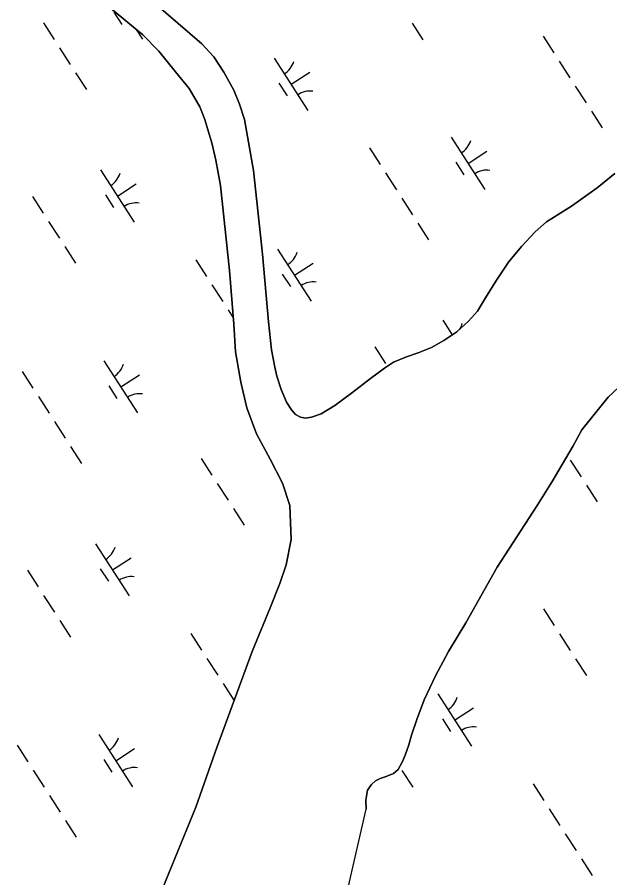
# Model space of a CAD drawing. Extents: x 3937982 to 3958556, y 219448 to 241894.
# Drawn here: x 3947704 to 3948182, y 226625 to 227318 of the extents above; entities that cross this region are included whole.
import ezdxf

# ---------------------------------------------------------------- set-up
doc = ezdxf.new("R2010")
doc.units = 0
doc.layers.add('V-TOPO-SHOR', color=7, linetype='Continuous')
doc.layers.add('V-WETL-SWMP', color=7, linetype='Continuous')

msp = doc.modelspace()

# ---------------------------------------------------------------- linework, layer by layer
at = {"layer": 'V-TOPO-SHOR'}
for points in [[(3947814.49, 227330.428), (3947853.049, 227297.025), (3947862.943, 227286.635), (3947870.761, 227274.13), (3947878.83, 227259.761), (3947883.372, 227248.389), (3947887.46, 227236.076), (3947894.87, 227194.899), (3947902.077, 227127.618), (3947906.822, 227073.129), (3947909.382, 227050.55), (3947911.854, 227036.591), (3947913.558, 227029.384), (3947916.929, 227018.695), (3947921.227, 227008.484), (3947925.254, 227002.234), (3947928.553, 226998.537), (3947932.539, 226996.247), (3947936.741, 226995.59), (3947941.394, 226996.337), (3947949.291, 226998.979), (3947960.174, 227005.848), (3947973.595, 227015.541), (3947989.09, 227027.35), (3948000.424, 227035.856), (3948007.602, 227040.588), (3948018.045, 227044.889), (3948027.336, 227048.015), (3948038.244, 227052.553), (3948048.212, 227058.015), (3948058.626, 227065.111), (3948068.096, 227073.596), (3948075.237, 227081.827), (3948082.575, 227093.787), (3948091.06, 227107.39), (3948100.241, 227121.235), (3948110.602, 227133.924), (3948121.669, 227145.69), (3948130.678, 227153.706), (3948151.06, 227166.264), (3948171.655, 227180.922), (3948185.753, 227192.485)], [(3947848.419, 226682.268), (3947865.18, 226730.179), (3947893.762, 226807.612), (3947908.089, 226842.717), (3947915.948, 226862.302), (3947921.156, 226877.502), (3947925.143, 226897.82), (3947924.168, 226925.079), (3947918.16, 226943.196), (3947908.176, 226962.441), (3947897.249, 226982.839), (3947889.346, 227003.735), (3947884.474, 227024.428), (3947880.265, 227048.856), (3947878.875, 227071.216), (3947875.405, 227114.529), (3947868.186, 227182.978), (3947864.483, 227203.45), (3947861.08, 227217.398), (3947858.188, 227226.924), (3947855.532, 227235.986), (3947851.466, 227246.2), (3947848.618, 227251.299), (3947842.926, 227261.029), (3947831.836, 227274.435), (3947818.383, 227291.079), (3947805.665, 227304.236), (3947779.577, 227325.646)], [(3948197.304, 227028.364), (3948180.453, 227012.347), (3948159.275, 226986.261), (3948152.182, 226973.138), (3948143.478, 226958.134), (3948135.458, 226944.535), (3948123.302, 226925.3), (3948091.177, 226875.567), (3948065.759, 226830.795), (3948051.777, 226807.579), (3948041.488, 226787.898), (3948032.129, 226768.694), (3948026.462, 226752.787), (3948021.93, 226740.157), (3948019.908, 226732.444), (3948016.965, 226724.025), (3948014.686, 226718.874), (3948011.253, 226712.546), (3948007.559, 226709.247), (3948001.523, 226706.855), (3947996.878, 226705.177), (3947993.168, 226703.508), (3947989.936, 226700.444), (3947986.716, 226695.986), (3947985.168, 226687.812), (3947985.43, 226680.503)], [(3947765.858, 226180.461), (3947769.587, 226240.165), (3947773.851, 226275.593), (3947777.704, 226312.434), (3947780.188, 226340.164), (3947782.473, 226367.085), (3947785.111, 226403.921), (3947792.466, 226505.319), (3947796.392, 226528.001), (3947803.336, 226553.732), (3947809.286, 226576.624), (3947815.454, 226596.281), (3947821.817, 226617.154), (3947848.419, 226682.268)], [(3947899.887, 226315.306), (3947910.664, 226381.923), (3947933.458, 226471.267), (3947948.908, 226533.661), (3947959.832, 226572.16), (3947964.59, 226590.999), (3947969.353, 226608.223), (3947972.112, 226622.196), (3947985.43, 226680.503)]]:
    msp.add_lwpolyline(points, dxfattribs=at)
at = {"layer": 'V-WETL-SWMP'}
for p, q in [((3947853.049, 227297.024), (3947814.489, 227330.427)), ((3947779.578, 227325.646), (3947805.665, 227304.235)), ((3947782.15, 227322.63), (3947788.645, 227312.539)), ((3947725.479, 227314.006), (3947734.139, 227300.553)), ((3948022.464, 227313.754), (3948031.124, 227300.301)), ((3947800.367, 227308.584), (3947805.416, 227300.739)), ((3947805.665, 227304.235), (3947818.383, 227291.079)), ((3948128.051, 227303.228), (3948136.711, 227289.774)), ((3947862.943, 227286.636), (3947853.049, 227297.024)), ((3947738.469, 227293.826), (3947747.129, 227280.372)), ((3947818.383, 227291.079), (3947831.836, 227274.435)), ((3947870.761, 227274.13), (3947862.943, 227286.636)), ((3947911.483, 227285.484), (3947938.545, 227243.44)), ((3948141.041, 227283.047), (3948149.701, 227269.593)), ((3947831.836, 227274.435), (3947842.926, 227261.03)), ((3947751.459, 227273.645), (3947760.118, 227260.191)), ((3947878.83, 227259.762), (3947870.761, 227274.13)), ((3947925.014, 227264.462), (3947940.15, 227274.204)), ((3947842.926, 227261.03), (3947848.618, 227251.299)), ((3947915.279, 227265.331), (3947921.774, 227255.241)), ((3948154.031, 227262.866), (3948162.691, 227249.413)), ((3947883.373, 227248.388), (3947878.83, 227259.762)), ((3947848.618, 227251.299), (3947851.466, 227246.2)), ((3947887.46, 227236.077), (3947883.373, 227248.388)), ((3947851.466, 227246.2), (3947855.532, 227235.987)), ((3948167.021, 227242.686), (3948175.681, 227229.232)), ((3947855.532, 227235.987), (3947858.187, 227226.924)), ((3947894.869, 227194.9), (3947887.46, 227236.077)), ((3947858.187, 227226.924), (3947861.08, 227217.398)), ((3948054.049, 227221.793), (3948081.111, 227179.75)), ((3947861.08, 227217.398), (3947864.484, 227203.449)), ((3947988.184, 227213.198), (3947996.844, 227199.745)), ((3948067.58, 227200.772), (3948082.716, 227210.514)), ((3947864.484, 227203.449), (3947868.187, 227182.977)), ((3948057.845, 227201.641), (3948064.34, 227191.551)), ((3947771.616, 227195.454), (3947798.678, 227153.411)), ((3947902.076, 227127.618), (3947894.869, 227194.9)), ((3948001.174, 227193.018), (3948009.834, 227179.564)), ((3948185.754, 227192.484), (3948171.654, 227180.922)), ((3947785.147, 227174.432), (3947800.283, 227184.175)), ((3947868.187, 227182.977), (3947875.406, 227114.53)), ((3948171.654, 227180.922), (3948151.06, 227166.263)), ((3947716.75, 227174.057), (3947725.41, 227160.603)), ((3947775.412, 227175.302), (3947781.907, 227165.211)), ((3948014.164, 227172.837), (3948022.824, 227159.383)), ((3948151.06, 227166.263), (3948130.678, 227153.705)), ((3947729.74, 227153.876), (3947738.4, 227140.422)), ((3948027.154, 227152.656), (3948035.814, 227139.202)), ((3948130.678, 227153.705), (3948121.67, 227145.689)), ((3948121.67, 227145.689), (3948110.602, 227133.924)), ((3947742.73, 227133.695), (3947751.39, 227120.242)), ((3947914.182, 227131.764), (3947941.244, 227089.721)), ((3948110.602, 227133.924), (3948100.242, 227121.234)), ((3947848.317, 227123.169), (3947856.977, 227109.715)), ((3947906.822, 227073.13), (3947902.076, 227127.618)), ((3947927.713, 227110.742), (3947942.848, 227120.485)), ((3948100.242, 227121.234), (3948091.06, 227107.391)), ((3947875.406, 227114.53), (3947878.874, 227071.216)), ((3947917.978, 227111.611), (3947924.473, 227101.521)), ((3947861.307, 227102.988), (3947869.967, 227089.534)), ((3948091.06, 227107.391), (3948082.575, 227093.787)), ((3948082.575, 227093.787), (3948075.238, 227081.827)), ((3947874.297, 227082.807), (3947878.464, 227076.332)), ((3948075.238, 227081.827), (3948068.096, 227073.597)), ((3948047.311, 227074.465), (3948054.946, 227062.603)), ((3948068.096, 227073.597), (3948058.626, 227065.111)), ((3947878.874, 227071.216), (3947880.266, 227048.856)), ((3947909.381, 227050.549), (3947906.822, 227073.13)), ((3948058.626, 227065.111), (3948048.211, 227058.014)), ((3947992.445, 227053.068), (3948001.105, 227039.614)), ((3948038.244, 227052.553), (3948027.336, 227048.014)), ((3948048.211, 227058.014), (3948038.244, 227052.553)), ((3947880.266, 227048.856), (3947884.475, 227024.427)), ((3947911.853, 227036.59), (3947909.381, 227050.549)), ((3948027.336, 227048.014), (3948018.045, 227044.89)), ((3947774.314, 227041.734), (3947801.377, 226999.691)), ((3948007.601, 227040.589), (3948000.424, 227035.855)), ((3948018.045, 227044.89), (3948007.601, 227040.589)), ((3947708.449, 227033.139), (3947717.109, 227019.686)), ((3947913.558, 227029.383), (3947911.853, 227036.59)), ((3948000.424, 227035.855), (3947989.09, 227027.35)), ((3947787.846, 227020.713), (3947802.981, 227030.455)), ((3947916.929, 227018.696), (3947913.558, 227029.383)), ((3947989.09, 227027.35), (3947973.595, 227015.541)), ((3948180.452, 227012.346), (3948197.303, 227028.364)), ((3947778.11, 227021.582), (3947784.605, 227011.492)), ((3947884.475, 227024.427), (3947889.346, 227003.734)), ((3947921.227, 227008.485), (3947916.929, 227018.696)), ((3947721.439, 227012.959), (3947730.099, 226999.505)), ((3947973.595, 227015.541), (3947960.175, 227005.849)), ((3948159.274, 226986.261), (3948180.452, 227012.346)), ((3947925.253, 227002.233), (3947921.227, 227008.485)), ((3947960.175, 227005.849), (3947949.291, 226998.98)), ((3947889.346, 227003.734), (3947897.249, 226982.838)), ((3947928.553, 226998.537), (3947925.253, 227002.233)), ((3947932.538, 226996.247), (3947928.553, 226998.537)), ((3947949.291, 226998.98), (3947941.394, 226996.337)), ((3947734.429, 226992.778), (3947743.089, 226979.324)), ((3947936.74, 226995.59), (3947932.538, 226996.247)), ((3947941.394, 226996.337), (3947936.74, 226995.59)), ((3948152.182, 226973.138), (3948159.274, 226986.261)), ((3947897.249, 226982.838), (3947908.176, 226962.44)), ((3947747.419, 226972.597), (3947756.079, 226959.143)), ((3948143.478, 226958.134), (3948152.182, 226973.138)), ((3947852.578, 226963.039), (3947861.238, 226949.585)), ((3947908.176, 226962.44), (3947918.159, 226943.196)), ((3948135.458, 226944.535), (3948143.478, 226958.134)), ((3948149.992, 226961.819), (3948158.652, 226948.365)), ((3947865.568, 226942.858), (3947874.227, 226929.404)), ((3947918.159, 226943.196), (3947924.169, 226925.079)), ((3948123.301, 226925.301), (3948135.458, 226944.535)), ((3948162.982, 226941.638), (3948171.641, 226928.184)), ((3947878.557, 226922.677), (3947887.217, 226909.223)), ((3947924.169, 226925.079), (3947925.144, 226897.82)), ((3948091.176, 226875.567), (3948123.301, 226925.301)), ((3947767.576, 226894.406), (3947794.639, 226852.363)), ((3947925.144, 226897.82), (3947921.155, 226877.503)), ((3947781.108, 226873.385), (3947796.243, 226883.127)), ((3947712.71, 226873.009), (3947721.37, 226859.555)), ((3947771.372, 226874.254), (3947777.867, 226864.163)), ((3947921.155, 226877.503), (3947915.948, 226862.302)), ((3948065.759, 226830.795), (3948091.176, 226875.567)), ((3947915.948, 226862.302), (3947908.089, 226842.716)), ((3947725.7, 226852.828), (3947734.36, 226839.375)), ((3947908.089, 226842.716), (3947893.761, 226807.612)), ((3948128.273, 226842.05), (3948136.933, 226828.596)), ((3947738.69, 226832.648), (3947747.35, 226819.194)), ((3948051.777, 226807.58), (3948065.759, 226830.795)), ((3947844.277, 226822.121), (3947852.937, 226808.667)), ((3948141.263, 226821.869), (3948149.923, 226808.415)), ((3947893.761, 226807.612), (3947865.179, 226730.18)), ((3948041.489, 226787.899), (3948051.777, 226807.58)), ((3947857.267, 226801.94), (3947865.927, 226788.487)), ((3948154.253, 226801.688), (3948162.912, 226788.235)), ((3948032.128, 226768.693), (3948041.489, 226787.899)), ((3947870.257, 226781.76), (3947878.917, 226768.306)), ((3948026.462, 226752.788), (3948032.128, 226768.693)), ((3948043.272, 226773.417), (3948070.334, 226731.374)), ((3948056.803, 226752.396), (3948071.938, 226762.138)), ((3948021.929, 226740.157), (3948026.462, 226752.788)), ((3948047.068, 226753.265), (3948053.562, 226743.175)), ((3947770.275, 226740.687), (3947797.337, 226698.643)), ((3948019.909, 226732.445), (3948021.929, 226740.157)), ((3947704.41, 226732.092), (3947713.07, 226718.638)), ((3947783.806, 226719.665), (3947798.942, 226729.407)), ((3947865.179, 226730.18), (3947848.419, 226682.268)), ((3948016.965, 226724.025), (3948019.909, 226732.445)), ((3947774.071, 226720.534), (3947780.566, 226710.444)), ((3948014.686, 226718.875), (3948016.965, 226724.025)), ((3948011.254, 226712.547), (3948014.686, 226718.875)), ((3947717.4, 226711.911), (3947726.06, 226698.457)), ((3947996.879, 226705.177), (3948001.523, 226706.855)), ((3948001.523, 226706.855), (3948007.559, 226709.247)), ((3948007.559, 226709.247), (3948011.254, 226712.547)), ((3948014.385, 226711.659), (3948023.045, 226698.205)), ((3947986.717, 226695.985), (3947989.935, 226700.445)), ((3947989.935, 226700.445), (3947993.167, 226703.508)), ((3947993.167, 226703.508), (3947996.879, 226705.177)), ((3948119.972, 226701.132), (3948128.632, 226687.679)), ((3947985.169, 226687.812), (3947986.717, 226695.985)), ((3947730.39, 226691.73), (3947739.05, 226678.276)), ((3947985.43, 226680.503), (3947985.169, 226687.812)), ((3947848.419, 226682.268), (3947821.818, 226617.154)), ((3947972.113, 226622.196), (3947985.43, 226680.503)), ((3948132.962, 226680.952), (3948141.622, 226667.498)), ((3947743.38, 226671.549), (3947752.04, 226658.096)), ((3948145.952, 226660.771), (3948154.612, 226647.317)), ((3948158.942, 226640.59), (3948167.602, 226627.136))]:
    msp.add_line(p, q, dxfattribs=at)
for centre, start, end in [((3947910.264, 227287.816), 301.99668, 343.540338), ((3947940.164, 227241.364), 81.996677, 123.540335), ((3948052.83, 227224.126), 301.99668, 343.540338), ((3947770.397, 227197.787), 301.99668, 343.540338), ((3948082.73, 227177.674), 81.996677, 123.540335), ((3947800.297, 227151.335), 81.996677, 123.540335), ((3947912.962, 227134.097), 301.99668, 343.540338), ((3947942.862, 227087.645), 81.996677, 123.540335), ((3948046.092, 227076.798), 326.274391, 343.540338), ((3947773.095, 227044.067), 301.99668, 343.540338), ((3947802.995, 226997.615), 81.996677, 123.540335), ((3947766.357, 226896.739), 301.99668, 343.540338), ((3947796.257, 226850.287), 81.996677, 123.540335), ((3948042.052, 226775.75), 301.99668, 343.540338), ((3948071.952, 226729.298), 81.996677, 123.540335), ((3947769.056, 226743.019), 301.99668, 343.540338), ((3947798.956, 226696.568), 81.996677, 123.540335)]:
    msp.add_arc(centre, 17.623, start, end, dxfattribs=at)

doc.saveas('drawing.dxf')
